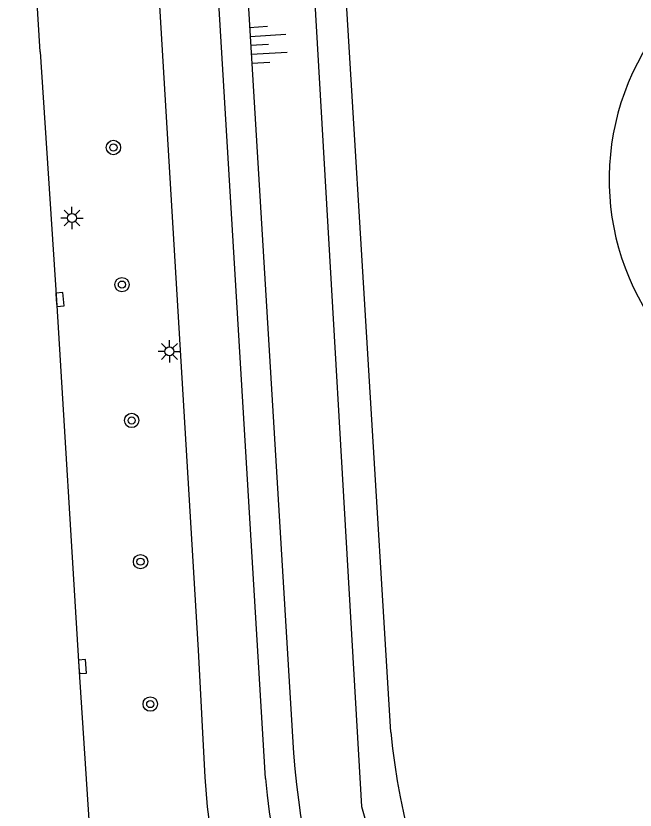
# Model space of a CAD drawing. Extents: x 124000 to 128010, y 398999 to 403000.
# Drawn here: x 126566.86 to 126601.33, y 400224.06 to 400268.29 of the extents above; entities that cross this region are included whole.
import ezdxf

# ---------------------------------------------------------------- set-up
doc = ezdxf.new("R2010")
doc.units = 0
for name, color, linetype in [('gg-knt-BGT kruinlijn', 7, 'Continuous'), ('gg-knt-verharding', 7, 'Continuous'), ('gg-kntw-bovenkant insteek waterloop', 7, 'Continuous'), ('gt-grn-groengrens', 7, 'Continuous'), ('gt-symb-boom', 7, 'Continuous'), ('gt-symb-kolk', 7, 'Continuous'), ('gt-symb-lichtmast', 7, 'Continuous'), ('gt-symb-talud symbool', 7, 'Continuous')]:
    doc.layers.add(name, color=color, linetype=linetype)

# ---------------------------------------------------------------- blocks, each defined once
blk = doc.blocks.new('gt0-KOLK')
at = {"layer": 'gt-symb-kolk'}
blk.add_lwpolyline([(0, 0), (0.375, 0), (0.375, 0.4), (-0.375, 0.4), (-0.375, 0), (0, 0)], dxfattribs=at)
blk = doc.blocks.new('gt0-BOOM')
at = {"layer": 'gt-symb-boom'}
for radius in [0.4, 0.2]:
    blk.add_circle((0, 0), radius, dxfattribs=at)
blk = doc.blocks.new('gt0-LMAST')
at = {"layer": 'gt-symb-lichtmast'}
for p, q in [((-0.005, 0.246), (-0.005, 0.621)), ((-0.182, 0.173), (-0.447, 0.438)), ((0.172, 0.173), (0.437, 0.438)), ((-0.255, -0.004), (-0.63, -0.004)), ((-0.182, -0.181), (-0.447, -0.446)), ((-0.005, -0.254), (-0.005, -0.629)), ((0.437, -0.446), (0.172, -0.181)), ((0.245, -0.004), (0.62, -0.004))]:
    blk.add_line(p, q, dxfattribs=at)
blk.add_circle((-0.005, -0.004), 0.25, dxfattribs=at)
blk = doc.blocks.new('gt0-TALUD_1')
at = {"layer": 'gt-symb-talud symbool'}
for p, q in [((-1, -1), (-1, 0)), ((-0.5, -2), (-0.5, 0)), ((0, -1), (0, 0)), ((0.5, -2), (0.5, 0)), ((1, -1), (1, 0))]:
    blk.add_line(p, q, dxfattribs=at)

msp = doc.modelspace()

# ---------------------------------------------------------------- linework, layer by layer
at = {"layer": 'gg-knt-BGT kruinlijn'}
msp.add_line((126571.751, 400401.652), (126582.314, 400227.233), dxfattribs=at)
msp.add_arc((126621.182, 400229.917), 38.96, 183.95, 224.7339, dxfattribs=at)
at = {"layer": 'gg-knt-verharding'}
for p, q in [((126580.754, 400225.822), (126570.208, 400401.66)), ((126568.203, 400266.284), (126567.829, 400272.476))]:
    msp.add_line(p, q, dxfattribs=at)
for points in [[(126566.861, 400402.203), (126576.999, 400232.963), (126577.375, 400225.906), (126577.514, 400224.241), (126577.731, 400222.581), (126577.942, 400221.161)], [(126568.203, 400266.284), (126569.113, 400252.465), (126570.371, 400232.041), (126571.188, 400219.544)]]:
    msp.add_lwpolyline(points, dxfattribs=at)
msp.add_arc((126618.673, 400229.167), 38.067, 185.0411, 229.3075, dxfattribs=at)
at = {"layer": 'gg-kntw-bovenkant insteek waterloop'}
msp.add_line((126587.727, 400228.405), (126577.997, 400389.119), dxfattribs=at)
for centre, radius, start, end in [((126613.962, 400259.188), 14.081, 147.6939, 224.8063), ((126626.328, 400232.119), 38.779, 185.4957, 228.2131)]:
    msp.add_arc(centre, radius, start, end, dxfattribs=at)
at = {"layer": 'gt-grn-groengrens'}
msp.add_lwpolyline([(126576.3, 400390.306), (126576.922, 400375.981), (126583.404, 400270.624), (126586.104, 400224.264), (126587.545, 400219.221), (126589.705, 400214.177), (126592.226, 400209.494), (126595.286, 400205.711), (126598.347, 400202.468), (126602.168, 400199.362)], dxfattribs=at)

# ---------------------------------------------------------------- block references
at = {"layer": 'gt-symb-boom'}
for p in [(126572.291, 400260.962), (126572.765, 400253.327), (126573.305, 400245.765), (126573.798, 400237.899), (126574.341, 400229.969)]:
    msp.add_blockref('gt0-BOOM', p, dxfattribs=at)
at = {"layer": 'gt-symb-kolk'}
for p, rotation in [((126569.11, 400252.479), -84.72259391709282), ((126570.371, 400232.041), -85.9266355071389)]:
    msp.add_blockref('gt0-KOLK', p, dxfattribs=dict(at, rotation=rotation))
at = {"layer": 'gt-symb-lichtmast'}
for p in [(126569.986, 400257.04), (126575.413, 400249.61)]:
    msp.add_blockref('gt0-LMAST', p, dxfattribs=at)
at = {"layer": 'gt-symb-talud symbool', "xscale": 0.9998624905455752, "yscale": 0.9998624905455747, "rotation": 93.49769526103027}
msp.add_blockref('gt0-TALUD_1', (126579.927, 400266.635), dxfattribs=at)

doc.saveas('drawing.dxf')
